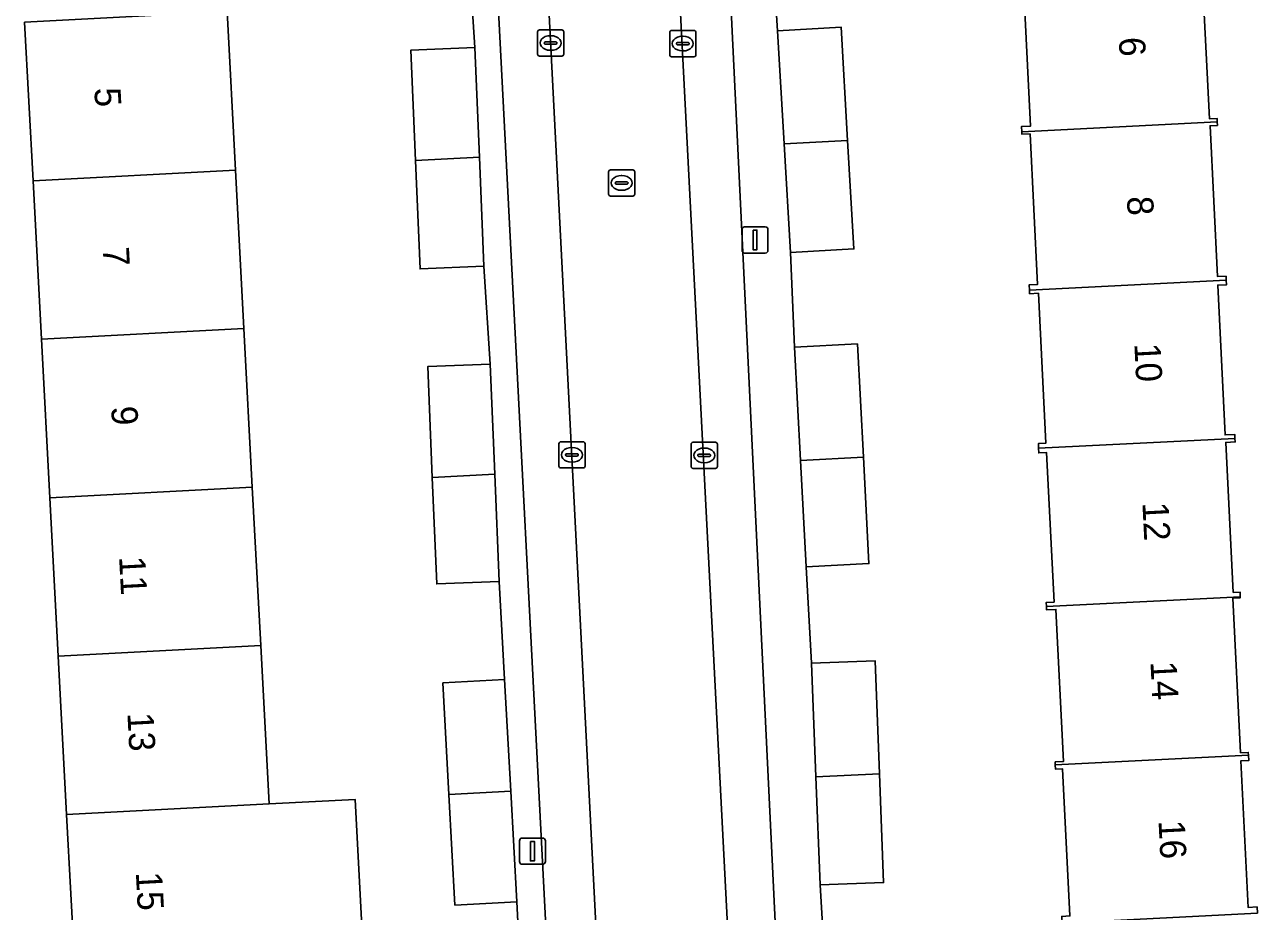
# Model space of a CAD drawing. Extents: x 161084 to 161928, y 385354 to 386522.
# Drawn here: x 161370.91 to 161417.95, y 385684.14 to 385718 of the extents above; entities that cross this region are included whole.
import ezdxf

# ---------------------------------------------------------------- set-up
doc = ezdxf.new("R2010")
doc.units = 0
for name, color, linetype in [('IMGEO_Erf', 7, 'Continuous'), ('IMGEO_Kolk', 7, 'Continuous'), ('IMGEO_Lichtmast', 7, 'Continuous'), ('IMGEO_Pand', 7, 'Continuous'), ('IMGEO_Pand_nummerreeks', 7, 'Continuous'), ('IMGEO_Parkeervlak_open', 7, 'Continuous'), ('IMGEO_Rijbaan_lokaal_open', 7, 'Continuous'), ('IMGEO_Rioolput', 7, 'Continuous'), ('IMGEO_Voetpad_open', 7, 'Continuous')]:
    doc.layers.add(name, color=color, linetype=linetype)

msp = doc.modelspace()

# ---------------------------------------------------------------- linework, layer by layer
at = {"layer": 'IMGEO_Erf'}
for points in [[(161399.407, 385721.435), (161399.636, 385717.773), (161402.06, 385717.913), (161402.312, 385713.573), (161402.551, 385709.442), (161400.127, 385709.302), (161400.284, 385705.685), (161402.687, 385705.811), (161402.914, 385701.486), (161403.127, 385697.424), (161400.724, 385697.298), (161400.936, 385693.616), (161403.358, 385693.71), (161403.525, 385689.4), (161403.687, 385685.243), (161401.264, 385685.149), (161401.483, 385681.488)], [(161385.642, 385717.024), (161388.083, 385717.128), (161387.843, 385720.857)], [(161410.796, 385683.968), (161410.516, 385689.581), (161410.246, 385689.568), (161410.237, 385689.74), (161410.232, 385689.846), (161410.549, 385689.862), (161410.26, 385695.672), (161409.907, 385695.654), (161409.9, 385695.782), (161409.892, 385695.938), (161410.192, 385695.953), (161409.907, 385701.663), (161409.608, 385701.648), (161409.599, 385701.825), (161409.59, 385702.008), (161409.876, 385702.023), (161409.591, 385707.743), (161409.257, 385707.727), (161409.25, 385707.866), (161409.24, 385708.07), (161409.56, 385708.086), (161409.274, 385713.833), (161408.961, 385713.818), (161408.956, 385713.91), (161408.946, 385714.113), (161409.295, 385714.131), (161409.012, 385719.804)], [(161415.833, 385720.191), (161416.121, 385714.408), (161416.412, 385714.422), (161416.419, 385714.288), (161416.426, 385714.156), (161416.143, 385714.142), (161416.43, 385708.38), (161416.755, 385708.396), (161416.762, 385708.247), (161416.771, 385708.073), (161416.434, 385708.056), (161416.719, 385702.335), (161417.087, 385702.353), (161417.094, 385702.205), (161417.101, 385702.068), (161416.743, 385702.05), (161417.028, 385696.321), (161417.286, 385696.334), (161417.295, 385696.157), (161417.297, 385696.116), (161417.013, 385696.102), (161417.307, 385690.198), (161417.601, 385690.213), (161417.606, 385690.113), (161417.616, 385689.9), (161417.315, 385689.885), (161417.594, 385684.292), (161417.936, 385684.309), (161417.947, 385684.072)], [(161378.634, 385718.502), (161378.954, 385712.45), (161379.275, 385706.399), (161379.596, 385700.347), (161379.916, 385694.296), (161380.237, 385688.244), (161383.52, 385688.418), (161383.84, 385682.366)], [(161372.83, 385681.784), (161372.51, 385687.836), (161372.189, 385693.888), (161371.869, 385699.939), (161371.549, 385705.991), (161371.228, 385712.042), (161370.908, 385718.094)], [(161389.868, 385680.967), (161389.684, 385684.509), (161387.328, 385684.382), (161387.099, 385688.606), (161386.868, 385692.866), (161389.224, 385692.993), (161389.019, 385696.743), (161386.632, 385696.645), (161386.463, 385700.71), (161386.288, 385704.943), (161388.675, 385705.041), (161388.436, 385708.777), (161385.996, 385708.674), (161385.821, 385712.813), (161385.642, 385717.024)]]:
    msp.add_lwpolyline(points, dxfattribs=at)
at = {"layer": 'IMGEO_Kolk'}
for p, q in [((161390.479, 385716.876), (161390.479, 385717.728)), ((161390.554, 385717.802), (161391.406, 385717.802)), ((161390.967, 385717.582), (161390.992, 385717.582)), ((161391.48, 385717.728), (161391.48, 385716.876)), ((161395.522, 385716.854), (161395.522, 385717.706)), ((161395.597, 385717.78), (161396.449, 385717.78)), ((161396.01, 385717.56), (161396.035, 385717.56)), ((161396.523, 385717.706), (161396.523, 385716.854)), ((161390.738, 385717.296), (161390.738, 385717.308)), ((161391.176, 385717.259), (161390.778, 385717.259)), ((161390.781, 385717.345), (161391.179, 385717.345)), ((161390.99, 385717.022), (161390.965, 385717.022)), ((161391.222, 385717.308), (161391.222, 385717.296)), ((161395.781, 385717.274), (161395.781, 385717.286)), ((161396.219, 385717.237), (161395.821, 385717.237)), ((161395.824, 385717.323), (161396.222, 385717.323)), ((161396.033, 385717), (161396.008, 385717)), ((161396.265, 385717.286), (161396.265, 385717.274)), ((161391.406, 385716.802), (161390.554, 385716.802)), ((161396.449, 385716.78), (161395.597, 385716.78)), ((161391.293, 385701.148), (161391.293, 385702)), ((161391.368, 385702.074), (161392.22, 385702.074)), ((161392.294, 385702), (161392.294, 385701.148)), ((161396.34, 385701.129), (161396.34, 385701.981)), ((161396.415, 385702.055), (161397.267, 385702.055)), ((161397.341, 385701.981), (161397.341, 385701.129)), ((161391.552, 385701.568), (161391.552, 385701.58)), ((161391.99, 385701.531), (161391.592, 385701.531)), ((161391.595, 385701.617), (161391.993, 385701.617)), ((161391.781, 385701.854), (161391.806, 385701.854)), ((161392.036, 385701.58), (161392.036, 385701.568)), ((161396.599, 385701.549), (161396.599, 385701.561)), ((161397.037, 385701.512), (161396.639, 385701.512)), ((161396.642, 385701.598), (161397.04, 385701.598)), ((161396.828, 385701.835), (161396.853, 385701.835)), ((161397.083, 385701.561), (161397.083, 385701.549)), ((161392.22, 385701.074), (161391.368, 385701.074)), ((161391.804, 385701.294), (161391.779, 385701.294)), ((161397.267, 385701.055), (161396.415, 385701.055)), ((161396.851, 385701.275), (161396.826, 385701.275))]:
    msp.add_line(p, q, dxfattribs=at)
for points in [[(161390.479, 385716.876), (161390.479, 385717.728)], [(161390.554, 385717.802), (161391.406, 385717.802)], [(161391.48, 385717.728), (161391.48, 385716.876)], [(161395.522, 385716.854), (161395.522, 385717.706)], [(161395.597, 385717.78), (161396.449, 385717.78)], [(161396.523, 385717.706), (161396.523, 385716.854)], [(161391.406, 385716.802), (161390.554, 385716.802)], [(161396.449, 385716.78), (161395.597, 385716.78)], [(161391.293, 385701.148), (161391.293, 385702)], [(161391.368, 385702.074), (161392.22, 385702.074)], [(161392.294, 385702), (161392.294, 385701.148)], [(161396.34, 385701.129), (161396.34, 385701.981)], [(161396.415, 385702.055), (161397.267, 385702.055)], [(161397.341, 385701.981), (161397.341, 385701.129)], [(161392.22, 385701.074), (161391.368, 385701.074)], [(161397.267, 385701.055), (161396.415, 385701.055)]]:
    msp.add_lwpolyline(points, dxfattribs=at)
for centre, radius, start, end in [((161390.556, 385717.726), 0.0765, 91.552, 178.448), ((161390.556, 385717.726), 0.0765, 91.552, 178.448), ((161391.404, 385717.726), 0.0765, 1.552, 88.448), ((161391.404, 385717.726), 0.0765, 1.552, 88.448), ((161395.599, 385717.704), 0.0765, 91.552, 178.448), ((161395.599, 385717.704), 0.0765, 91.552, 178.448), ((161396.447, 385717.704), 0.0765, 1.552, 88.448), ((161396.447, 385717.704), 0.0765, 1.552, 88.448), ((161390.778, 385717.305), 0.0403, 85.8775, 175.7526), ((161390.775, 385717.295), 0.0366, 178.938, 274.7102), ((161391.179, 385717.302), 0.043, 264.8664, 352.4533), ((161391.183, 385717.307), 0.0386, 1.7309, 96.639), ((161395.821, 385717.283), 0.0403, 85.8775, 175.7526), ((161395.818, 385717.273), 0.0366, 178.938, 274.7102), ((161396.222, 385717.28), 0.043, 264.8664, 352.4533), ((161396.226, 385717.285), 0.0386, 1.7309, 96.639), ((161390.556, 385716.878), 0.0765, 181.552, 268.448), ((161390.556, 385716.878), 0.0765, 181.552, 268.448), ((161391.404, 385716.878), 0.0765, 271.552, 358.448), ((161391.404, 385716.878), 0.0765, 271.552, 358.448), ((161395.599, 385716.856), 0.0765, 181.552, 268.448), ((161395.599, 385716.856), 0.0765, 181.552, 268.448), ((161396.447, 385716.856), 0.0765, 271.552, 358.448), ((161396.447, 385716.856), 0.0765, 271.552, 358.448), ((161391.37, 385701.998), 0.0765, 91.552, 178.448), ((161391.37, 385701.998), 0.0765, 91.552, 178.448), ((161392.218, 385701.998), 0.0765, 1.552, 88.448), ((161392.218, 385701.998), 0.0765, 1.552, 88.448), ((161396.417, 385701.979), 0.0765, 91.552, 178.448), ((161396.417, 385701.979), 0.0765, 91.552, 178.448), ((161397.265, 385701.979), 0.0765, 1.552, 88.448), ((161397.265, 385701.979), 0.0765, 1.552, 88.448), ((161391.592, 385701.577), 0.0403, 85.8775, 175.7526), ((161391.589, 385701.567), 0.0366, 178.938, 274.7102), ((161391.993, 385701.574), 0.043, 264.8664, 352.4533), ((161391.997, 385701.579), 0.0386, 1.7309, 96.639), ((161396.639, 385701.558), 0.0403, 85.8775, 175.7526), ((161396.636, 385701.548), 0.0366, 178.938, 274.7102), ((161397.04, 385701.555), 0.043, 264.8664, 352.4533), ((161397.044, 385701.56), 0.0386, 1.7309, 96.639), ((161391.37, 385701.15), 0.0765, 181.552, 268.448), ((161391.37, 385701.15), 0.0765, 181.552, 268.448), ((161392.218, 385701.15), 0.0765, 271.552, 358.448), ((161392.218, 385701.15), 0.0765, 271.552, 358.448), ((161396.417, 385701.131), 0.0765, 181.552, 268.448), ((161396.417, 385701.131), 0.0765, 181.552, 268.448), ((161397.265, 385701.131), 0.0765, 271.552, 358.448), ((161397.265, 385701.131), 0.0765, 271.552, 358.448)]:
    msp.add_arc(centre, radius, start, end, dxfattribs=at)
for centre, major_axis, ratio, start_param, end_param in [((161390.966, 385717.302), (-0.387, 0.002), 0.722429, 4.712389, 7.853982), ((161390.991, 385717.302), (-0.39, 0.002), 0.717154, 1.570796, 4.712389), ((161396.009, 385717.28), (-0.387, 0.002), 0.722429, 4.712389, 7.853982), ((161396.034, 385717.28), (-0.39, 0.002), 0.717154, 1.570796, 4.712389), ((161391.78, 385701.574), (-0.387, 0.002), 0.722429, 4.712389, 7.853982), ((161391.805, 385701.574), (-0.39, 0.002), 0.717154, 1.570796, 4.712389), ((161396.827, 385701.555), (-0.387, 0.002), 0.722429, 4.712389, 7.853982), ((161396.852, 385701.555), (-0.39, 0.002), 0.717154, 1.570796, 4.712389)]:
    msp.add_ellipse(centre, major_axis=major_axis, ratio=ratio, start_param=start_param, end_param=end_param, dxfattribs=at)
at = {"layer": 'IMGEO_Lichtmast'}
for p, q in [((161398.282, 385709.38), (161398.282, 385710.18)), ((161398.282, 385710.18), (161398.282, 385709.38)), ((161398.382, 385710.28), (161399.172, 385710.28)), ((161399.172, 385710.28), (161398.382, 385710.28)), ((161399.272, 385710.18), (161399.272, 385709.38)), ((161399.272, 385709.38), (161399.272, 385710.18)), ((161399.172, 385709.28), (161398.382, 385709.28)), ((161398.382, 385709.28), (161399.172, 385709.28)), ((161389.89, 385686.941), (161390.68, 385686.941)), ((161390.68, 385686.941), (161389.89, 385686.941)), ((161389.79, 385686.041), (161389.79, 385686.841)), ((161389.79, 385686.841), (161389.79, 385686.041)), ((161390.78, 385686.841), (161390.78, 385686.041)), ((161390.78, 385686.041), (161390.78, 385686.841)), ((161390.68, 385685.941), (161389.89, 385685.941)), ((161389.89, 385685.941), (161390.68, 385685.941))]:
    msp.add_line(p, q, dxfattribs=at)
for points in [[(161398.702, 385710.155), (161398.852, 385710.155), (161398.852, 385709.405), (161398.702, 385709.405), (161398.702, 385710.155)], [(161390.21, 385686.816), (161390.36, 385686.816), (161390.36, 385686.066), (161390.21, 385686.066), (161390.21, 385686.816)]]:
    msp.add_lwpolyline(points, dxfattribs=at)
for centre, start, end in [((161398.382, 385710.18), 90, 180), ((161398.382, 385710.18), 90, 180), ((161399.172, 385710.18), 0, 90), ((161399.172, 385710.18), 360, 90), ((161398.382, 385709.38), 180, 270), ((161398.382, 385709.38), 180, 270), ((161399.172, 385709.38), 270, 0), ((161399.172, 385709.38), 270, 0), ((161389.89, 385686.841), 90, 180), ((161389.89, 385686.841), 90, 180), ((161390.68, 385686.841), 0, 90), ((161390.68, 385686.841), 360, 90), ((161389.89, 385686.041), 180, 270), ((161389.89, 385686.041), 180, 270), ((161390.68, 385686.041), 270, 0), ((161390.68, 385686.041), 270, 0)]:
    msp.add_arc(centre, 0.1, start, end, dxfattribs=at)
at = {"layer": 'IMGEO_Pand'}
for points in [[(161408.707, 385719.956), (161408.715, 385719.789), (161409.012, 385719.804), (161409.295, 385714.131), (161408.946, 385714.113), (161408.956, 385713.91), (161416.419, 385714.288), (161416.412, 385714.422), (161416.121, 385714.408), (161415.833, 385720.191), (161416.105, 385720.205), (161416.099, 385720.33)], [(161370.908, 385718.094), (161371.228, 385712.042), (161378.954, 385712.45), (161378.634, 385718.502)], [(161399.887, 385713.451), (161402.312, 385713.573), (161402.06, 385717.913), (161399.636, 385717.773)], [(161388.083, 385717.128), (161385.642, 385717.024), (161385.821, 385712.813), (161388.26, 385712.941)], [(161416.143, 385714.142), (161416.426, 385714.156), (161416.419, 385714.288), (161408.956, 385713.91), (161408.961, 385713.818), (161409.274, 385713.833), (161409.56, 385708.086), (161409.24, 385708.07), (161409.25, 385707.866), (161416.762, 385708.247), (161416.755, 385708.396), (161416.43, 385708.38)], [(161400.127, 385709.302), (161402.551, 385709.442), (161402.312, 385713.573), (161399.887, 385713.451)], [(161388.26, 385712.941), (161385.821, 385712.813), (161385.996, 385708.674), (161388.436, 385708.777)], [(161379.275, 385706.399), (161378.954, 385712.45), (161371.228, 385712.042), (161371.549, 385705.991)], [(161409.25, 385707.866), (161409.257, 385707.727), (161409.591, 385707.743), (161409.876, 385702.023), (161409.59, 385702.008), (161409.599, 385701.825), (161417.094, 385702.205), (161417.087, 385702.353), (161416.719, 385702.335), (161416.434, 385708.056), (161416.771, 385708.073), (161416.762, 385708.247)], [(161379.596, 385700.347), (161379.275, 385706.399), (161371.549, 385705.991), (161371.869, 385699.939)], [(161400.511, 385701.364), (161402.914, 385701.486), (161402.687, 385705.811), (161400.284, 385705.685)], [(161388.675, 385705.041), (161386.288, 385704.943), (161386.463, 385700.71), (161388.849, 385700.836)], [(161417.295, 385696.157), (161417.286, 385696.334), (161417.028, 385696.321), (161416.743, 385702.05), (161417.101, 385702.068), (161417.094, 385702.205), (161409.599, 385701.825), (161409.608, 385701.648), (161409.907, 385701.663), (161410.192, 385695.953), (161409.892, 385695.938), (161409.9, 385695.782)], [(161400.724, 385697.298), (161403.127, 385697.424), (161402.914, 385701.486), (161400.511, 385701.364)], [(161388.849, 385700.836), (161386.463, 385700.71), (161386.632, 385696.645), (161389.019, 385696.743)], [(161371.869, 385699.939), (161372.189, 385693.888), (161379.916, 385694.296), (161379.596, 385700.347)], [(161417.013, 385696.102), (161417.297, 385696.116), (161417.295, 385696.157), (161409.9, 385695.782), (161409.907, 385695.654), (161410.26, 385695.672), (161410.549, 385689.862), (161410.232, 385689.846), (161410.237, 385689.74), (161417.606, 385690.113), (161417.601, 385690.213), (161417.307, 385690.198)], [(161380.237, 385688.244), (161379.916, 385694.296), (161372.189, 385693.888), (161372.51, 385687.836)], [(161401.104, 385689.278), (161403.525, 385689.4), (161403.358, 385693.71), (161400.936, 385693.616)], [(161389.224, 385692.993), (161386.868, 385692.866), (161387.099, 385688.606), (161389.455, 385688.731)], [(161417.947, 385684.072), (161417.936, 385684.309), (161417.594, 385684.292), (161417.315, 385689.885), (161417.616, 385689.9), (161417.606, 385690.113), (161410.237, 385689.74), (161410.246, 385689.568), (161410.516, 385689.581), (161410.796, 385683.968), (161410.484, 385683.952), (161410.496, 385683.694)], [(161401.264, 385685.149), (161403.687, 385685.243), (161403.525, 385689.4), (161401.104, 385689.278)], [(161380.237, 385688.244), (161372.51, 385687.836), (161372.83, 385681.784), (161380.557, 385682.192), (161383.84, 385682.366), (161383.52, 385688.418)], [(161389.455, 385688.731), (161387.099, 385688.606), (161387.328, 385684.382), (161389.684, 385684.509)]]:
    msp.add_lwpolyline(points, close=True, dxfattribs=at)
at = {"layer": 'IMGEO_Parkeervlak_open'}
for points in [[(161397.427, 385727.781), (161397.41, 385727.959), (161397.377, 385728.135), (161397.328, 385728.307), (161397.264, 385728.475), (161397.186, 385728.635), (161397.093, 385728.789), (161396.987, 385728.933), (161396.868, 385729.068), (161395.76, 385730.215), (161395.686, 385730.296), (161395.59, 385730.418), (161395.506, 385730.548), (161395.434, 385730.685), (161395.374, 385730.828), (161395.327, 385730.976), (161395.294, 385731.127), (161395.274, 385731.281), (161398.285, 385672.728), (161398.428, 385669.942), (161398.5, 385666.359)], [(161393.58, 385666.612), (161393.423, 385669.684), (161393.28, 385672.47), (161390.284, 385730.795), (161389.69, 385729.412), (161389.045, 385728.863)], [(161388.519, 385727.644), (161391.505, 385669.795)], [(161400.248, 385669.245), (161397.427, 385727.781)]]:
    msp.add_lwpolyline(points, dxfattribs=at)
at = {"layer": 'IMGEO_Rijbaan_lokaal_open'}
msp.add_lwpolyline([(161390.284, 385730.795), (161393.28, 385672.47), (161398.285, 385672.728), (161395.274, 385731.281), (161394.951, 385737.565), (161392.451, 385737.426), (161389.951, 385737.287)], close=True, dxfattribs=at)
at = {"layer": 'IMGEO_Rioolput'}
for p, q in [((161393.189, 385711.532), (161393.189, 385712.384)), ((161393.264, 385712.458), (161394.116, 385712.458)), ((161394.19, 385712.384), (161394.19, 385711.532)), ((161393.448, 385711.952), (161393.448, 385711.964)), ((161393.886, 385711.915), (161393.488, 385711.915)), ((161393.491, 385712.001), (161393.889, 385712.001)), ((161393.677, 385712.238), (161393.702, 385712.238)), ((161393.932, 385711.964), (161393.932, 385711.952)), ((161394.116, 385711.458), (161393.264, 385711.458)), ((161393.7, 385711.678), (161393.675, 385711.678))]:
    msp.add_line(p, q, dxfattribs=at)
for points in [[(161393.189, 385711.532), (161393.189, 385712.384)], [(161393.264, 385712.458), (161394.116, 385712.458)], [(161394.19, 385712.384), (161394.19, 385711.532)], [(161394.116, 385711.458), (161393.264, 385711.458)]]:
    msp.add_lwpolyline(points, dxfattribs=at)
for centre, radius, start, end in [((161393.266, 385712.382), 0.0765, 91.552, 178.448), ((161393.266, 385712.382), 0.0765, 91.552, 178.448), ((161394.114, 385712.382), 0.0765, 1.552, 88.448), ((161394.114, 385712.382), 0.0765, 1.552, 88.448), ((161393.488, 385711.961), 0.0403, 85.8775, 175.7526), ((161393.485, 385711.951), 0.0366, 178.938, 274.7102), ((161393.889, 385711.958), 0.043, 264.8664, 352.4533), ((161393.893, 385711.963), 0.0386, 1.7309, 96.639), ((161393.266, 385711.534), 0.0765, 181.552, 268.448), ((161393.266, 385711.534), 0.0765, 181.552, 268.448), ((161394.114, 385711.534), 0.0765, 271.552, 358.448), ((161394.114, 385711.534), 0.0765, 271.552, 358.448)]:
    msp.add_arc(centre, radius, start, end, dxfattribs=at)
for centre, major_axis, ratio, start_param, end_param in [((161393.676, 385711.958), (-0.387, 0.002), 0.722429, 4.712389, 7.853982), ((161393.701, 385711.958), (-0.39, 0.002), 0.717154, 1.570796, 4.712389)]:
    msp.add_ellipse(centre, major_axis=major_axis, ratio=ratio, start_param=start_param, end_param=end_param, dxfattribs=at)
at = {"layer": 'IMGEO_Voetpad_open'}
for points in [[(161391.505, 385669.795), (161388.519, 385727.644)], [(161397.427, 385727.781), (161400.248, 385669.245)], [(161400.724, 385697.298), (161400.511, 385701.364), (161400.284, 385705.685), (161400.127, 385709.302), (161399.887, 385713.451), (161399.636, 385717.773), (161399.407, 385721.435)], [(161387.843, 385720.857), (161388.083, 385717.128), (161388.26, 385712.941), (161388.436, 385708.777), (161388.675, 385705.041), (161388.849, 385700.836), (161389.019, 385696.743), (161389.224, 385692.993), (161389.455, 385688.731), (161389.684, 385684.509), (161389.868, 385680.967), (161390.059, 385676.626), (161390.238, 385672.579), (161390.458, 385668.878), (161390.671, 385664.521), (161390.869, 385660.483), (161390.975, 385658.38)], [(161400.472, 385655.359), (161403.264, 385657.253), (161403.107, 385657.466), (161402.969, 385657.692), (161402.852, 385657.929), (161402.756, 385658.177), (161402.683, 385658.431), (161402.633, 385658.691), (161402.607, 385658.955), (161402.469, 385661.068), (161402.291, 385665.103), (161402.098, 385669.486), (161401.961, 385673.147), (161401.729, 385677.191), (161401.483, 385681.488), (161401.264, 385685.149), (161401.104, 385689.278), (161400.936, 385693.616), (161400.724, 385697.298)]]:
    msp.add_lwpolyline(points, dxfattribs=at)

# ---------------------------------------------------------------- texts
at = {"layer": 'IMGEO_Pand_nummerreeks'}
for s, rotation, p in [('6', 272.9005, (161412.659, 385717.506)), ('5', 273.0305, (161373.565, 385715.578)), ('8', 272.899, (161412.967, 385711.431)), ('7', 273.0305, (161373.887, 385709.497)), ('10', 272.9005, (161413.252, 385705.818)), ('9', 273.0305, (161374.209, 385703.416)), ('12', 272.9005, (161413.559, 385699.751)), ('11', 273.0305, (161374.511, 385697.681)), ('14', 272.899, (161413.867, 385693.676)), ('13', 273.0305, (161374.827, 385691.714)), ('16', 272.9005, (161414.175, 385687.604)), ('15', 273.0307, (161375.15, 385685.633))]:
    msp.add_text(s, height=1, rotation=rotation, dxfattribs=at).set_placement(p)

doc.saveas('drawing.dxf')
